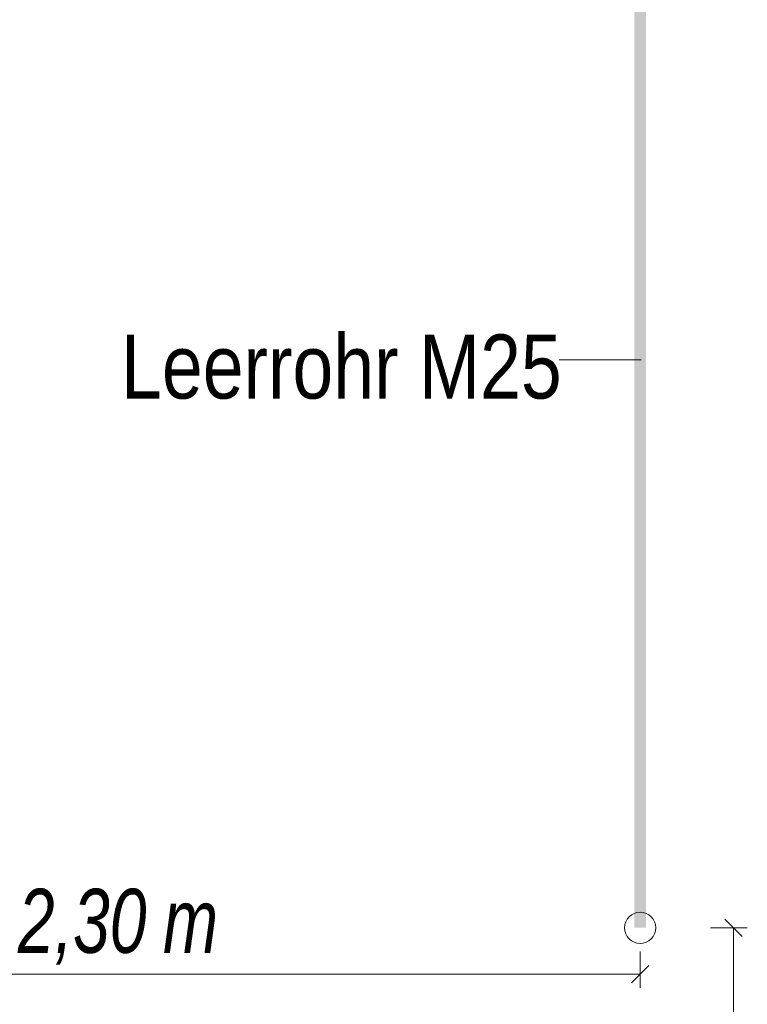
# Model space of a CAD drawing. Extents: x -620 to 300, y 62 to 1162.
# Tile 285 of 307: x 155 to 171, y 1010 to 1032. Entities that reach past the tile are written whole.
import ezdxf

# ---------------------------------------------------------------- set-up
doc = ezdxf.new("R2010")
doc.units = 0
doc.layers.get('0').update_dxf_attribs({"lineweight": 13})
for name, color, linetype, lineweight, true_color in [('E_Aussparung Bemaßung-A06G955D8I', 5, 'Continuous', 9, 0x0000ff), ('E_Betonbaudose', 1, 'Continuous', 13, 0xff0000), ('E_Detail_Beschriftung', 7, 'Continuous', 13, 0x009900)]:
    doc.layers.add(name, color=color, linetype=linetype, lineweight=lineweight, true_color=true_color)
doc.layers.add('E_Detail_Linie_Text_Bem', color=7, linetype='Continuous', lineweight=13)
doc.styles.get("Standard").update_dxf_attribs({"font": 'ARIALN.TTF'})

# ---------------------------------------------------------------- blocks, each defined once
blk = doc.blocks.new('Referenz-A06G955I8I')
at = {"layer": 'E_Aussparung Bemaßung-A06G955D8I', "linetype": 'Continuous', "ltscale": 0.13}
for p, q in [((171.259, 1011.802), (170.877, 1012.183)), ((171.368, 1011.992), (170.568, 1011.992)), ((171.068, 1011.992), (171.068, 997.992)), ((169.027, 1010.677), (169.027, 1011.477)), ((169.218, 1011.168), (168.836, 1010.786)), ((146.027, 1010.977), (169.027, 1010.977))]:
    blk.add_line(p, q, dxfattribs=at)
at = {"layer": 'E_Betonbaudose', "linetype": 'Continuous', "ltscale": 0.13}
blk.add_circle((169.027, 1011.992), 0.34, dxfattribs=at)
at = {"layer": 'E_Detail_Linie_Text_Bem', "color": 0, "linetype": 'Continuous', "ltscale": 0.13}
blk.add_line((167.262, 1024.406), (169.047, 1024.406), dxfattribs=at)
at = {"layer": 'E_Detail_Linie_Text_Bem', "linetype": 'Continuous', "ltscale": 0.13}
blk.add_solid([(169.152, 1034.993), (169.152, 1011.992), (168.902, 1034.992), (168.902, 1011.992)], dxfattribs=at)
at = {"layer": 'E_Aussparung Bemaßung-A06G955D8I', "linetype": 'Continuous', "ltscale": 0.13, "char_height": 1.4, "attachment_point": 1}
for s, insert in [('{\\W0.9;\\fArial Narrow|b0|i1;2,30 }', (155.434, 1012.844)), ('{\\W0.9;\\fArial Narrow|b0|i1;m}', (158.605, 1012.844))]:
    blk.add_mtext(s, dxfattribs=dict(at, insert=insert))
at = {"layer": 'E_Detail_Beschriftung', "linetype": 'Continuous', "ltscale": 0.13, "insert": (157.689, 1024.962), "char_height": 1.4, "attachment_point": 1}
blk.add_mtext('{\\fArial Narrow;Leerrohr M25}', dxfattribs=at)

msp = doc.modelspace()

# ---------------------------------------------------------------- block references
at = {"color": 8, "lineweight": 25, "ltscale": 0.25, "true_color": 0x808080}
msp.add_blockref('Referenz-A06G955I8I', (0, 0), dxfattribs=at)

doc.saveas('drawing.dxf')
